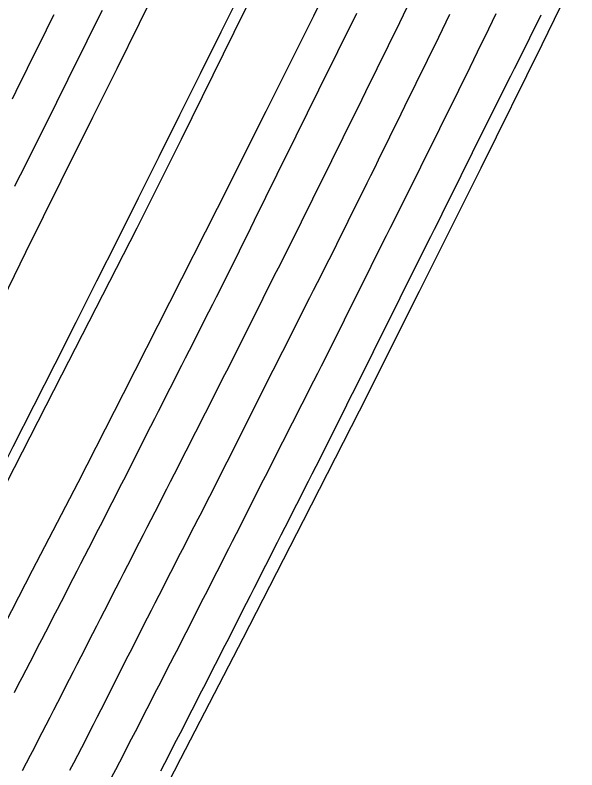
# Model space of a CAD drawing. Extents: x 2074109 to 2077820, y 741079 to 746031.
# Drawn here: x 2075800.3 to 2075964.7, y 743751.2 to 743972 of the extents above; entities that cross this region are included whole.
import ezdxf

# ---------------------------------------------------------------- set-up
doc = ezdxf.new("R2010")
doc.units = 0
for name, color, linetype in [('Exist Guardrail Cable Guide Rail', 7, 'Continuous'), ('Exist Horizontal Alignment', 7, 'Continuous'), ('Exist Roads EOP', 7, 'Continuous'), ('Exist Roads EOT', 7, 'Continuous')]:
    doc.layers.add(name, color=color, linetype=linetype)

msp = doc.modelspace()

# ---------------------------------------------------------------- linework, layer by layer
at = {"layer": 'Exist Guardrail Cable Guide Rail'}
msp.add_lwpolyline([(2075650.49, 743554.11), (2075673.2, 743596.24), (2075687.81, 743623.41), (2075710.4, 743665.84), (2075732.48, 743708.32), (2075762.33, 743765.12), (2075783.84, 743808.03), (2075814.02, 743866.81), (2075836.08, 743909.75), (2075849.04, 743935.68), (2075864.46, 743966.93), (2075885.81, 744010.38), (2075906.82, 744052.95), (2075934.19, 744109.59), (2075948.31, 744139.02)], dxfattribs=at)
at = {"layer": 'Exist Horizontal Alignment'}
msp.add_arc((2065746.77, 748969.72), 11283.45, 330.581241, 339.398504, dxfattribs=at)
at = {"layer": 'Exist Roads EOP'}
for points in [[(2075967.54, 744137.56), (2075955.17, 744111.24), (2075942.12, 744083.79), (2075928.82, 744056.24), (2075915.37, 744028.68), (2075901.58, 744000.21), (2075887.58, 743971.62), (2075873.68, 743943.73), (2075859.47, 743915.43), (2075845.49, 743887.94), (2075831.95, 743861.25), (2075818.67, 743835.19), (2075805.35, 743809.58), (2075791.14, 743782.17), (2075777.02, 743754.87), (2075762.95, 743727.43), (2075748.9, 743700.45), (2075734.98, 743673.94), (2075720.91, 743647.46), (2075706.73, 743621.16), (2075693.58, 743599.01), (2075681.89, 743583.08), (2075669.6, 743566.23)], [(2075970.53, 743996.41), (2075954.43, 743963.28), (2075936.6, 743927.16), (2075918.49, 743891.12), (2075900.94, 743856.17), (2075884.58, 743824.12), (2075866.92, 743789.7), (2075848.76, 743754.48), (2075829.89, 743717.88), (2075811.7, 743682.72), (2075794.27, 743649.52), (2075774.29, 743611.67), (2075753.6, 743572.88), (2075735, 743538.43)], [(2075725.1, 743749.62), (2075734.63, 743767.88), (2075741.96, 743781.97), (2075748.97, 743795.51), (2075756.39, 743809.94), (2075763.43, 743823.56), (2075769.76, 743835.72), (2075775.79, 743847.35), (2075781.7, 743858.9), (2075788, 743871.42), (2075794.95, 743885.43), (2075803.47, 743902.64), (2075813.82, 743923.46), (2075823.09, 743942.11), (2075830.17, 743956.36), (2075836.75, 743969.63), (2075843.73, 743983.78)]]:
    msp.add_lwpolyline(points, dxfattribs=at)
at = {"layer": 'Exist Roads EOT'}
for points in [[(2075914.96, 743974.18), (2075913.86, 743971.94), (2075912.76, 743969.69), (2075911.66, 743967.45), (2075910.56, 743965.2), (2075909.46, 743962.96), (2075908.36, 743960.72), (2075907.26, 743958.47), (2075906.16, 743956.23), (2075905.05, 743953.98), (2075903.95, 743951.74), (2075902.85, 743949.49), (2075901.75, 743947.25), (2075900.65, 743945), (2075899.55, 743942.76), (2075898.44, 743940.52), (2075897.32, 743938.28), (2075896.21, 743936.05), (2075895.1, 743933.81), (2075893.99, 743931.57), (2075892.88, 743929.33), (2075891.77, 743927.08), (2075890.67, 743924.84), (2075889.56, 743922.6), (2075888.45, 743920.36), (2075887.34, 743918.12), (2075886.24, 743915.88), (2075885.13, 743913.64), (2075884.02, 743911.4), (2075882.91, 743909.16), (2075881.8, 743906.92), (2075880.67, 743904.69), (2075879.54, 743902.46), (2075878.41, 743900.23), (2075877.28, 743898), (2075876.16, 743895.77), (2075875.04, 743893.53), (2075873.92, 743891.3), (2075872.8, 743889.06), (2075871.68, 743886.83), (2075870.56, 743884.59), (2075869.44, 743882.36), (2075868.32, 743880.12), (2075867.2, 743877.89), (2075866.08, 743875.65), (2075864.96, 743873.42), (2075863.84, 743871.18), (2075862.72, 743868.95), (2075861.59, 743866.72), (2075860.46, 743864.49), (2075859.33, 743862.26), (2075858.2, 743860.03), (2075857.07, 743857.8), (2075855.93, 743855.57), (2075854.8, 743853.35), (2075853.67, 743851.12), (2075852.53, 743848.89), (2075851.4, 743846.66), (2075850.27, 743844.43), (2075849.13, 743842.2), (2075848, 743839.98), (2075846.87, 743837.75), (2075845.73, 743835.52), (2075844.6, 743833.29), (2075843.46, 743831.07), (2075842.33, 743828.84), (2075841.19, 743826.61), (2075840.05, 743824.39), (2075838.91, 743822.17), (2075837.77, 743819.94), (2075836.63, 743817.72), (2075835.49, 743815.49), (2075834.35, 743813.27), (2075833.21, 743811.04), (2075832.07, 743808.82), (2075830.92, 743806.6), (2075829.78, 743804.37), (2075828.64, 743802.15), (2075827.51, 743799.92), (2075826.38, 743797.69), (2075825.25, 743795.46), (2075824.12, 743793.23), (2075822.98, 743791.01), (2075821.84, 743788.78), (2075820.7, 743786.56), (2075819.56, 743784.33), (2075818.42, 743782.11), (2075817.28, 743779.88), (2075816.14, 743777.66), (2075815, 743775.43), (2075813.86, 743773.21), (2075812.72, 743770.98), (2075811.58, 743768.76), (2075810.44, 743766.53), (2075809.3, 743764.31), (2075808.16, 743762.08), (2075807.02, 743759.86), (2075805.88, 743757.64), (2075804.73, 743755.42), (2075803.58, 743753.2), (2075802.43, 743750.98)], [(2075799.54, 743947.49), (2075800.65, 743949.73), (2075801.75, 743951.97), (2075802.86, 743954.21), (2075803.96, 743956.46), (2075805.07, 743958.7), (2075806.18, 743960.94), (2075807.28, 743963.18), (2075808.39, 743965.42), (2075809.5, 743967.66), (2075810.6, 743969.9), (2075811.71, 743972.15)], [(2075800.11, 743773.87), (2075801.26, 743776.09), (2075802.41, 743778.31), (2075803.56, 743780.53), (2075804.71, 743782.75), (2075805.86, 743784.97), (2075807.01, 743787.19), (2075808.16, 743789.41), (2075809.31, 743791.63), (2075810.45, 743793.85), (2075811.6, 743796.07), (2075812.75, 743798.29), (2075813.9, 743800.51), (2075815.04, 743802.74), (2075816.18, 743804.96), (2075817.32, 743807.19), (2075818.46, 743809.41), (2075819.6, 743811.64), (2075820.74, 743813.86), (2075821.88, 743816.08), (2075823.02, 743818.31), (2075824.16, 743820.53), (2075825.3, 743822.76), (2075826.44, 743824.98), (2075827.58, 743827.21), (2075828.72, 743829.43), (2075829.86, 743831.66), (2075831, 743833.88), (2075832.14, 743836.11), (2075833.27, 743838.34), (2075834.39, 743840.57), (2075835.52, 743842.8), (2075836.65, 743845.03), (2075837.78, 743847.26), (2075838.91, 743849.49), (2075840.04, 743851.72), (2075841.17, 743853.95), (2075842.3, 743856.18), (2075843.43, 743858.41), (2075844.56, 743860.64), (2075845.69, 743862.87), (2075846.82, 743865.1), (2075847.95, 743867.33), (2075849.08, 743869.56), (2075850.21, 743871.78), (2075851.35, 743874.01), (2075852.48, 743876.24), (2075853.61, 743878.47), (2075854.74, 743880.7), (2075855.87, 743882.93), (2075857, 743885.16), (2075858.14, 743887.39), (2075859.27, 743889.62), (2075860.4, 743891.84), (2075861.53, 743894.07), (2075862.66, 743896.3), (2075863.77, 743898.54), (2075864.87, 743900.79), (2075865.97, 743903.03), (2075867.08, 743905.27), (2075868.18, 743907.52), (2075869.28, 743909.76), (2075870.38, 743912), (2075871.48, 743914.25), (2075872.59, 743916.49), (2075873.69, 743918.74), (2075874.79, 743920.98), (2075875.89, 743923.22), (2075877, 743925.46), (2075878.11, 743927.71), (2075879.22, 743929.95), (2075880.32, 743932.19), (2075881.43, 743934.43), (2075882.54, 743936.67), (2075883.65, 743938.91), (2075884.76, 743941.15), (2075885.87, 743943.39), (2075886.97, 743945.63), (2075888.08, 743947.87), (2075889.19, 743950.11), (2075890.3, 743952.35), (2075891.41, 743954.59), (2075892.52, 743956.83), (2075893.63, 743959.07), (2075894.74, 743961.31), (2075895.85, 743963.55), (2075896.96, 743965.79), (2075898.07, 743968.03), (2075899.18, 743970.27), (2075900.29, 743972.51)], [(2075825.75, 743973.28), (2075824.64, 743971.04), (2075823.53, 743968.8), (2075822.42, 743966.56), (2075821.31, 743964.32), (2075820.2, 743962.08), (2075819.09, 743959.84), (2075817.98, 743957.6), (2075816.87, 743955.36), (2075815.76, 743953.12), (2075814.65, 743950.88), (2075813.54, 743948.64), (2075812.43, 743946.4), (2075811.32, 743944.16), (2075810.21, 743941.92), (2075809.1, 743939.68), (2075807.98, 743937.44), (2075806.86, 743935.21), (2075805.74, 743932.98), (2075804.62, 743930.74), (2075803.49, 743928.51), (2075802.37, 743926.27), (2075801.25, 743924.04), (2075800.13, 743921.81)], [(2075927.45, 743972.14), (2075926.36, 743969.89), (2075925.27, 743967.64), (2075924.18, 743965.39), (2075923.08, 743963.14), (2075921.98, 743960.9), (2075920.88, 743958.66), (2075919.77, 743956.41), (2075918.67, 743954.17), (2075917.57, 743951.93), (2075916.46, 743949.68), (2075915.36, 743947.44), (2075914.26, 743945.2), (2075913.16, 743942.95), (2075912.05, 743940.71), (2075910.95, 743938.47), (2075909.85, 743936.22), (2075908.75, 743933.98), (2075907.65, 743931.73), (2075906.55, 743929.49), (2075905.45, 743927.24), (2075904.34, 743925), (2075903.23, 743922.77), (2075902.12, 743920.53), (2075901.01, 743918.29), (2075899.89, 743916.05), (2075898.78, 743913.81), (2075897.67, 743911.57), (2075896.56, 743909.33), (2075895.45, 743907.09), (2075894.34, 743904.85), (2075893.23, 743902.61), (2075892.11, 743900.38), (2075890.97, 743898.15), (2075889.83, 743895.92), (2075888.7, 743893.7), (2075887.57, 743891.47), (2075886.44, 743889.24), (2075885.31, 743887.01), (2075884.19, 743884.77), (2075883.06, 743882.54), (2075881.93, 743880.31), (2075880.81, 743878.08), (2075879.68, 743875.85), (2075878.56, 743873.62), (2075877.43, 743871.38), (2075876.3, 743869.15), (2075875.18, 743866.92), (2075874.05, 743864.69), (2075872.94, 743862.45), (2075871.82, 743860.22), (2075870.7, 743857.98), (2075869.58, 743855.75), (2075868.45, 743853.51), (2075867.33, 743851.28), (2075866.2, 743849.05), (2075865.08, 743846.82), (2075863.95, 743844.58), (2075862.83, 743842.35), (2075861.71, 743840.12), (2075860.58, 743837.89), (2075859.46, 743835.65), (2075858.33, 743833.42), (2075857.21, 743831.19), (2075856.07, 743828.96), (2075854.92, 743826.75), (2075853.77, 743824.53), (2075852.61, 743822.31), (2075851.47, 743820.08), (2075850.33, 743817.86), (2075849.2, 743815.63), (2075848.06, 743813.41), (2075846.92, 743811.18), (2075845.78, 743808.96), (2075844.65, 743806.73), (2075843.51, 743804.5), (2075842.37, 743802.28), (2075841.23, 743800.05), (2075840.1, 743797.83), (2075838.96, 743795.6), (2075837.82, 743793.37), (2075836.69, 743791.14), (2075835.56, 743788.92), (2075834.43, 743786.69), (2075833.3, 743784.46), (2075832.17, 743782.23), (2075831.05, 743779.99), (2075829.92, 743777.76), (2075828.79, 743775.53), (2075827.66, 743773.3), (2075826.54, 743771.07), (2075825.41, 743768.84), (2075824.28, 743766.61), (2075823.15, 743764.38), (2075822.03, 743762.15), (2075820.9, 743759.92), (2075819.74, 743757.7), (2075818.59, 743755.48), (2075817.43, 743753.26), (2075816.28, 743751.05)], [(2075828.67, 743749.18), (2075829.82, 743751.4), (2075830.96, 743753.63), (2075832.1, 743755.85), (2075833.25, 743758.07), (2075834.39, 743760.3), (2075835.53, 743762.52), (2075836.67, 743764.74), (2075837.81, 743766.97), (2075838.95, 743769.19), (2075840.1, 743771.42), (2075841.24, 743773.64), (2075842.38, 743775.86), (2075843.52, 743778.09), (2075844.66, 743780.31), (2075845.81, 743782.53), (2075846.95, 743784.76), (2075848.09, 743786.98), (2075849.23, 743789.21), (2075850.36, 743791.43), (2075851.5, 743793.66), (2075852.63, 743795.89), (2075853.76, 743798.12), (2075854.9, 743800.35), (2075856.03, 743802.57), (2075857.16, 743804.8), (2075858.3, 743807.03), (2075859.43, 743809.26), (2075860.57, 743811.48), (2075861.7, 743813.71), (2075862.83, 743815.94), (2075863.96, 743818.17), (2075865.09, 743820.4), (2075866.22, 743822.63), (2075867.35, 743824.86), (2075868.48, 743827.09), (2075869.6, 743829.32), (2075870.73, 743831.55), (2075871.86, 743833.79), (2075872.99, 743836.02), (2075874.12, 743838.25), (2075875.24, 743840.48), (2075876.37, 743842.71), (2075877.51, 743844.93), (2075878.64, 743847.16), (2075879.78, 743849.39), (2075880.91, 743851.62), (2075882.05, 743853.84), (2075883.18, 743856.07), (2075884.32, 743858.3), (2075885.45, 743860.53), (2075886.59, 743862.75), (2075887.72, 743864.98), (2075888.86, 743867.21), (2075889.99, 743869.43), (2075891.11, 743871.67), (2075892.23, 743873.91), (2075893.34, 743876.14), (2075894.46, 743878.38), (2075895.57, 743880.62), (2075896.69, 743882.86), (2075897.8, 743885.09), (2075898.92, 743887.33), (2075900.03, 743889.57), (2075901.15, 743891.8), (2075902.26, 743894.04), (2075903.38, 743896.28), (2075904.49, 743898.51), (2075905.61, 743900.75), (2075906.73, 743902.99), (2075907.85, 743905.22), (2075908.97, 743907.46), (2075910.09, 743909.69), (2075911.2, 743911.93), (2075912.32, 743914.16), (2075913.44, 743916.4), (2075914.56, 743918.63), (2075915.68, 743920.87), (2075916.8, 743923.11), (2075917.91, 743925.34), (2075919.02, 743927.58), (2075920.13, 743929.82), (2075921.25, 743932.06), (2075922.36, 743934.3), (2075923.47, 743936.54), (2075924.58, 743938.78), (2075925.7, 743941.01), (2075926.81, 743943.25), (2075927.92, 743945.49), (2075929.03, 743947.73), (2075930.15, 743949.97), (2075931.24, 743952.22), (2075932.34, 743954.46), (2075933.43, 743956.71), (2075934.52, 743958.96), (2075935.62, 743961.21), (2075936.71, 743963.45), (2075937.81, 743965.7), (2075938.9, 743967.95), (2075939.99, 743970.2), (2075941.09, 743972.45)], [(2075954.13, 743971.97), (2075953.02, 743969.73), (2075951.92, 743967.48), (2075950.82, 743965.24), (2075949.72, 743962.99), (2075948.61, 743960.75), (2075947.48, 743958.52), (2075946.36, 743956.29), (2075945.24, 743954.05), (2075944.12, 743951.82), (2075943, 743949.59), (2075941.87, 743947.35), (2075940.75, 743945.12), (2075939.63, 743942.89), (2075938.51, 743940.65), (2075937.38, 743938.42), (2075936.27, 743936.18), (2075935.16, 743933.94), (2075934.05, 743931.7), (2075932.94, 743929.46), (2075931.83, 743927.22), (2075930.72, 743924.98), (2075929.61, 743922.74), (2075928.5, 743920.5), (2075927.39, 743918.26), (2075926.28, 743916.02), (2075925.16, 743913.79), (2075924.05, 743911.55), (2075922.93, 743909.31), (2075921.81, 743907.08), (2075920.69, 743904.84), (2075919.58, 743902.6), (2075918.46, 743900.37), (2075917.34, 743898.13), (2075916.23, 743895.9), (2075915.11, 743893.66), (2075913.99, 743891.42), (2075912.87, 743889.19), (2075911.76, 743886.95), (2075910.64, 743884.71), (2075909.52, 743882.48), (2075908.41, 743880.24), (2075907.3, 743878), (2075906.18, 743875.76), (2075905.07, 743873.53), (2075903.96, 743871.29), (2075902.85, 743869.05), (2075901.73, 743866.81), (2075900.62, 743864.57), (2075899.51, 743862.33), (2075898.39, 743860.1), (2075897.28, 743857.86), (2075896.17, 743855.62), (2075895.06, 743853.38), (2075893.94, 743851.14), (2075892.83, 743848.9), (2075891.72, 743846.67), (2075890.59, 743844.44), (2075889.45, 743842.21), (2075888.32, 743839.98), (2075887.18, 743837.75), (2075886.05, 743835.53), (2075884.92, 743833.3), (2075883.78, 743831.07), (2075882.65, 743828.84), (2075881.51, 743826.62), (2075880.38, 743824.39), (2075879.24, 743822.16), (2075878.11, 743819.93), (2075876.98, 743817.71), (2075875.84, 743815.48), (2075874.71, 743813.25), (2075873.58, 743811.02), (2075872.45, 743808.79), (2075871.31, 743806.56), (2075870.18, 743804.33), (2075869.05, 743802.11), (2075867.92, 743799.88), (2075866.78, 743797.65), (2075865.65, 743795.42), (2075864.52, 743793.19), (2075863.39, 743790.96), (2075862.25, 743788.74), (2075861.12, 743786.51), (2075859.99, 743784.28), (2075858.85, 743782.05), (2075857.71, 743779.83), (2075856.57, 743777.6), (2075855.43, 743775.38), (2075854.29, 743773.15), (2075853.15, 743770.93), (2075852.02, 743768.7), (2075850.88, 743766.48), (2075849.74, 743764.25), (2075848.6, 743762.03), (2075847.46, 743759.8), (2075846.32, 743757.58), (2075845.18, 743755.35), (2075844.04, 743753.13), (2075842.9, 743750.9)]]:
    msp.add_lwpolyline(points, dxfattribs=at)

doc.saveas('drawing.dxf')
